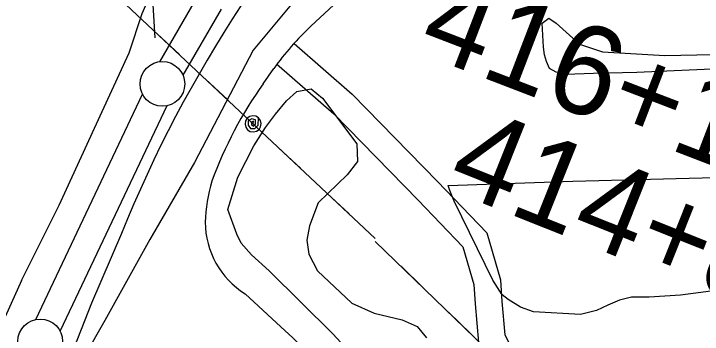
# Model space of a CAD drawing. Extents: x 3625074 to 3663148, y 511451 to 537151.
# Drawn here: x 3646060 to 3646829, y 521187 to 521545 of the extents above; entities that cross this region are included whole.
import ezdxf

# ---------------------------------------------------------------- set-up
doc = ezdxf.new("R2010")
doc.units = 0
for name, color, linetype in [('V-LEVE-TOET', 7, 'Continuous'), ('V-RAIL-TRAK', 7, 'Continuous'), ('V-ROAD-CNTR', 7, 'Continuous'), ('V-SITE-VEGE', 7, 'Continuous'), ('V-SURV-IDEN', 7, 'Continuous'), ('V-SURV-LINE', 7, 'Continuous'), ('V-UTIL-LINE', 7, 'Continuous')]:
    doc.layers.add(name, color=color, linetype=linetype)

msp = doc.modelspace()

# ---------------------------------------------------------------- linework, layer by layer
at = {"layer": 'V-LEVE-TOET'}
for points in [[(3646068.19, 521247.24), (3646110.33, 521331.63), (3646149.74, 521417.57), (3646188.76, 521501.57), (3646203.21, 521545.53), (3646211.41, 521564.59), (3646250.38, 521609.29), (3646333.35, 521674.55), (3646468.16, 521805.52), (3646558.16, 521890.23), (3646645.05, 521978.06), (3646710.1, 522035.96), (3646784.89, 522090.73), (3646808.26, 522106.66), (3646838.99, 522136.27)], [(3646871.55, 522004.23), (3646828.31, 521965.37), (3646778.45, 521921.08), (3646708.7, 521852.68), (3646610.15, 521771.87), (3646491.34, 521677.85), (3646445.37, 521634.33), (3646373.67, 521560.87), (3646327.29, 521504.51), (3646261.76, 521379.29), (3646211.84, 521293.36), (3646161.53, 521202.76), (3646090.16, 521077.94), (3646089.71, 521077.37)], [(3646068.19, 521247.24), (3646026.38, 521154.84), (3645983.31, 521094.35), (3645844.66, 520999.75), (3645673.55, 520881.76), (3645536.38, 520786.62), (3645226.21, 520566.05), (3644923.09, 520354.77)]]:
    msp.add_lwpolyline(points, dxfattribs=at)
at = {"layer": 'V-RAIL-TRAK'}
msp.add_lwpolyline([(3646313.42, 521554.16), (3646303.89, 521539.33), (3646294.56, 521524.38), (3646285.08, 521509.04), (3646275.79, 521493.57), (3646266.7, 521477.99), (3646257.81, 521462.3), (3646249.11, 521446.5), (3646240.61, 521430.59), (3646232.31, 521414.57), (3646224.21, 521398.46), (3646216.32, 521382.24), (3646208.63, 521365.93), (3646201.15, 521349.52), (3646193.86, 521333.02), (3646186.79, 521316.42), (3646179.93, 521299.75), (3646146.39, 521222.01), (3646102.3, 521109.29)], dxfattribs=at)
at = {"layer": 'V-ROAD-CNTR'}
for points in [[(3646391.74, 521531.54), (3646625.91, 521748.9)], [(3646217.66, 521518.24), (3646214.77, 521568.39), (3646213.74, 521606.03), (3646213.58, 521639.07), (3646213.58, 521671.36), (3646212.22, 521688.96), (3646210.54, 521699.59)], [(3646372.94, 521512.12), (3646437.93, 521455.42), (3646533.18, 521358.06), (3646588.13, 521300.54), (3646603.41, 521248.11), (3646605.02, 521223.84), (3646608.29, 521186.67), (3646628.27, 521148.61), (3646654.83, 521125.57), (3646682.17, 521097.51)], [(3646353.22, 521489.51), (3646417.32, 521433.59), (3646511.61, 521337.21), (3646561.38, 521285.12), (3646573.69, 521242.86), (3646575.1, 521221.54), (3646578.93, 521178.05), (3646604.34, 521129.65), (3646634.22, 521103.73), (3646660.69, 521076.57)], [(3646338.53, 521467.21), (3646350.17, 521484.04)], [(3646358.03, 521195.78), (3646318.2, 521232.46)]]:
    msp.add_lwpolyline(points, dxfattribs=at)
for centre, radius, start, end in [((3646620.77, 521289.15), 333.48, 133.3771, 144.23733), ((3646703.65, 521205.21), 449.39, 144.33856, 160.09828), ((3646461.28, 521304.8), 187.92, 163.49544, 177.64713), ((3646369.44, 521313.56), 95.93, 180.61962, 237.71271), ((3646001.26, 520801.23), 531.93, 26.8129, 47.87752)]:
    msp.add_arc(centre, radius, start, end, dxfattribs=at)
msp.add_spline([(3646385.44, 521861.38), (3646274.78, 521773.03), (3646163.97, 521682.3), (3645919.7, 521481.48), (3645721.14, 521341.27), (3645415.39, 521129.49), (3645206.49, 520978.7), (3644969.3, 520820.24), (3644770.51, 520693.59), (3644748.79, 520681.89)], degree=3, dxfattribs=at)
at = {"layer": 'V-SITE-VEGE'}
for points in [[(3646881.51, 521485.31), (3646755.83, 521479.59), (3646707.28, 521478.48), (3646676.35, 521477.35), (3646665.79, 521480.11), (3646658.35, 521484.03), (3646654.84, 521491.86), (3646652.89, 521499.31), (3646651.73, 521507.92), (3646650.2, 521534.93), (3646657.64, 521540.4), (3646665.86, 521534.91), (3646691.67, 521511.39), (3646717.49, 521502.74), (3646787.18, 521498.74), (3646912.06, 521501.32)], [(3646498.91, 521098.05), (3646416.33, 521187.87), (3646345.04, 521258.18), (3646325.17, 521276.15), (3646313.87, 521289.04), (3646308.81, 521299.18), (3646298.71, 521326.89), (3646310.06, 521362.77), (3646328.05, 521397.85), (3646340.95, 521418.12), (3646352.28, 521433.32), (3646364.4, 521448.12), (3646376.11, 521458.64), (3646392.11, 521461.35), (3646404.58, 521451.19), (3646443.13, 521400.04), (3646443.89, 521380.15), (3646432.17, 521365.34), (3646399.75, 521334.17), (3646389.96, 521308.44), (3646387.21, 521292.45), (3646389.53, 521276.85), (3646399.26, 521258.11), (3646437.44, 521222.17), (3646462.39, 521210.83), (3646493.59, 521203.38), (3646510.35, 521195.94), (3646520.87, 521183.44)], [(3646852.61, 521237.52), (3646804.84, 521230.93), (3646769.6, 521228.63), (3646750.02, 521228.65), (3646736.32, 521225.54), (3646723.39, 521219.68), (3646710.86, 521213.83), (3646692.84, 521209.54), (3646640.39, 521212.35), (3646625.91, 521217.46), (3646612.21, 521226.09), (3646605.56, 521231.58), (3646595.02, 521247.64), (3646551.67, 521336.18), (3646546.99, 521347.93), (3646545.04, 521353.41), (3646684.42, 521358.32), (3646828.89, 521362.05), (3646910.71, 521362.73)]]:
    msp.add_lwpolyline(points, dxfattribs=at)
at = {"layer": 'V-SURV-LINE'}
for points in [[(3646222.82, 521491.76), (3646265.55, 521565.42)], [(3646291.5, 521550.37), (3646248.77, 521476.71)], [(3646084.33, 521203.89), (3646203.66, 521455.35)], [(3646230.76, 521442.48), (3646111.43, 521191.02)]]:
    msp.add_lwpolyline(points, dxfattribs=at)
for centre in [(3646225.77, 521466.96), (3646089.31, 521179.41)]:
    msp.add_circle(centre, 25, dxfattribs=at)
at = {"layer": 'V-UTIL-LINE'}
for points in [[(3646463.54, 521294.44), (3643690.19, 523896.23), (3642430.86, 525039.63), (3641157.78, 526208.74), (3640560.05, 526745.15), (3640328.95, 527487.85), (3640092.68, 528208.01), (3639626.15, 529640.19), (3639138.74, 531125.19), (3638954.79, 531677.02)], [(3646244.75, 521499.7), (3646219.95, 521522.96)], [(3646298.72, 521449.07), (3646273.92, 521472.33)], [(3646327.16, 521422.38), (3646327.59, 521425.23), (3646325.5, 521424.19), (3646325.17, 521421.46), (3646327.51, 521419.71), (3646329.95, 521422.08), (3646329.92, 521426.76), (3646325.87, 521428.12), (3646321.72, 521425.59), (3646321.64, 521421.01), (3646324.16, 521417.32), (3646328.97, 521417.01), (3646332.97, 521420.8), (3646333.32, 521428.95), (3646330.34, 521430.8), (3646326.88, 521431.38), (3646323.45, 521430.58), (3646320.6, 521428.54), (3646318.74, 521425.56), (3646318.17, 521422.1), (3646318.96, 521418.68), (3646321, 521415.82), (3646323.98, 521413.96), (3646327.45, 521413.39), (3646330.87, 521414.18), (3646333.73, 521416.23), (3646335.58, 521419.21), (3646336.16, 521422.67), (3646335.36, 521426.09), (3646333.32, 521428.95)], [(3646380.4, 521372.44), (3646355.61, 521395.7)], [(3646434.37, 521321.81), (3646409.57, 521345.07)], [(3646463.66, 521291.12), (3647008.22, 520764.5), (3647246.97, 520524.41), (3647939.78, 520569.35), (3649341.81, 520612.19), (3649925.65, 520639.46), (3650250.97, 520649.23), (3650218.49, 520489.37), (3650430.47, 520409.21), (3651529.16, 520055.23)], [(3646492.41, 521263.31), (3646516.85, 521239.67)], [(3646545.61, 521211.87), (3646570.05, 521188.23)]]:
    msp.add_lwpolyline(points, dxfattribs=at)

# ---------------------------------------------------------------- texts
at = {"layer": 'V-SURV-IDEN'}
for s, rotation, p in [('416+14.2', 338.98673, (3646508.62, 521502.94)), ('414+89.1', 338.25038, (3646540.64, 521350.79))]:
    msp.add_text(s, height=100, rotation=rotation, dxfattribs=at).set_placement(p)

doc.saveas('drawing.dxf')
